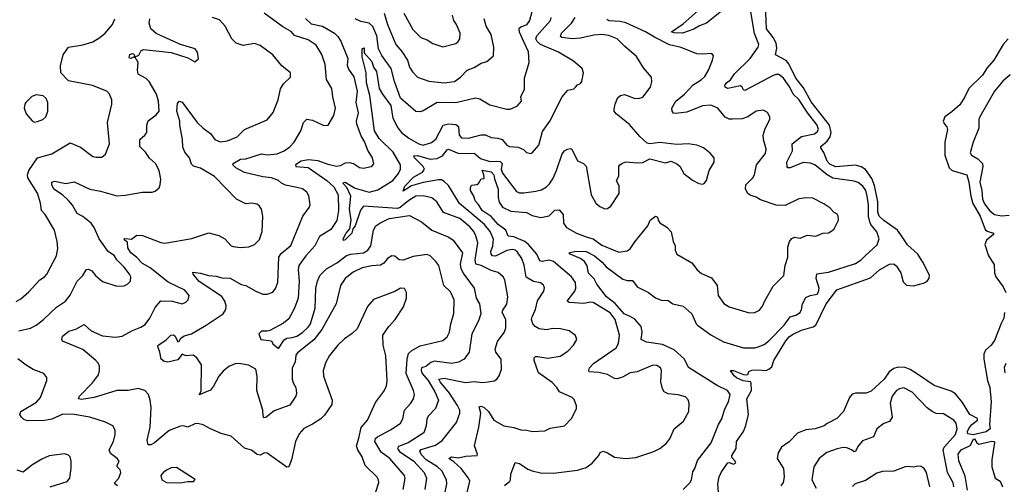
# Model space of a CAD drawing. Extents: x 1954678 to 2060275, y 904822 to 1016299.
# Tile 401 of 467: x 2029420 to 2036365, y 969543 to 972820. Entities that reach past the tile are written whole.
import ezdxf

# ---------------------------------------------------------------- set-up
doc = ezdxf.new("R2010")
doc.units = 0

msp = doc.modelspace()

# ---------------------------------------------------------------- linework, layer by layer
at = {"layer": '0CON20XD'}
for points in [[(2034405, 972908.8), (2034264.3, 972795.7), (2034215, 972777.3), (2034175, 972752.9), (2034094.8, 972724.8), (2034036.6, 972726.6), (2034016.7, 972735), (2034099.9, 972790.1), (2034200.1, 972879.9)], [(2034348.8, 969485), (2034344.4, 969545), (2034354.2, 969595), (2034370.5, 969629.5), (2034415, 969693.3), (2034425, 969696.7), (2034455, 969684.4), (2034470, 969695), (2034466.4, 969706.4), (2034442, 969732), (2034442.5, 969745), (2034474.1, 969795.9), (2034476, 969845), (2034525, 969916.2), (2034542.8, 969957.2), (2034561.5, 970035), (2034549.3, 970145), (2034580.5, 970205), (2034580, 970255), (2034573.8, 970265), (2034521.8, 970271.8), (2034475, 970294.2), (2034458.2, 970308.2), (2034433.3, 970345), (2034455, 970346.5), (2034525, 970316.2), (2034545, 970314.3), (2034555, 970317.5), (2034562.3, 970337.7), (2034583.2, 970346.8), (2034625, 970350.8), (2034683.9, 970346.1), (2034705, 970353.8), (2034725, 970371.2), (2034739.5, 970415), (2034823.1, 970555), (2034848.9, 970585), (2034875, 970602.2), (2034935, 970628.8), (2035017.1, 970652.9), (2035034.4, 970665), (2035107.1, 970815), (2035183.8, 970915), (2035419.9, 971000.1), (2035485, 971054.3), (2035555, 971095.7), (2035585, 971098.1), (2035605, 971081.4), (2035634.5, 971035), (2035650.4, 970970.4), (2035675, 970946.2), (2035725, 970943.1), (2035795, 970960.3), (2035817.7, 970972.3), (2035833.8, 970995), (2035837.5, 971017.5), (2035790.5, 971110.5), (2035754.1, 971165), (2035682.9, 971232.9), (2035635, 971302.2), (2035610.7, 971335), (2035515, 971402.3), (2035481.9, 971435), (2035473.3, 971463.3), (2035472.7, 971535), (2035450.1, 971650.1), (2035429.6, 971699.6), (2035385, 971763.6), (2035355, 971782.6), (2035315, 971793.4), (2035175, 971782.7), (2035135, 971800.4), (2035115, 971823.1), (2035092.9, 971882.9), (2035070, 971915), (2035070.8, 971925), (2035115, 971962.7), (2035135.9, 971994.1), (2035142.5, 972025), (2035132.3, 972075), (2035001.4, 972241.4), (2034948.3, 972338.3), (2034895, 972407.2), (2034845, 972509.3), (2034825, 972531.1), (2034751.3, 972571.3), (2034760.2, 972619.8), (2034754.8, 972655), (2034734.3, 972694.3), (2034688.3, 972755), (2034681.3, 972925)], [(2031931.1, 969488.9), (2031952.1, 969555), (2031950.9, 969575), (2031941.9, 969591.9), (2031857.8, 969675), (2031835, 969735.8), (2031804.1, 969785), (2031796.5, 969815), (2031811.8, 969868.2), (2031827.5, 969942.5), (2031872.2, 969995), (2031930.2, 970119.8), (2031985.6, 970195), (2032006.9, 970235), (2032011.1, 970275), (2032001.7, 970448.3), (2031982.9, 970525), (2031981.2, 970595), (2032023.8, 970656.2), (2032068.6, 970705), (2032126.4, 970793.6), (2032147.1, 970855), (2032147.1, 970895), (2032134.1, 970924.1), (2032106.1, 970926.1), (2032065, 970902.2), (2031914.4, 970845.6), (2031873, 970797), (2031799.8, 970640.2), (2031765, 970605.8), (2031711.8, 970568.2), (2031664.3, 970525), (2031605, 970450), (2031580, 970405), (2031559.5, 970345), (2031562.9, 970305), (2031624.4, 970135), (2031620.6, 970105), (2031569.3, 970030.7), (2031544, 970005), (2031485, 969965.8), (2031425, 969935.8), (2031391.1, 969898.9), (2031364.6, 969845.4), (2031338.2, 969715), (2031318.8, 969665), (2031305, 969664.4), (2031165, 969761.9), (2031145.8, 969764.2), (2031115, 969748.8), (2031095, 969752), (2031055, 969782.5), (2031005, 969796.9), (2030911.2, 969881.2), (2030840.3, 969900.3), (2030766, 969935), (2030715, 969962.2), (2030675, 969971.1), (2030655, 969968.1), (2030605, 969945.6), (2030575, 969954.4), (2030555, 969953.3), (2030475, 969921.5), (2030370.8, 969835), (2030345, 969820.8), (2030325, 969820), (2030318.9, 969855), (2030340, 969945), (2030347.5, 970085), (2030340.6, 970135), (2030327.5, 970175), (2030303.3, 970205), (2030255, 970218.2), (2030185, 970204.6), (2030105, 970204.2), (2029945, 970155.4), (2029855, 970141.5), (2029834.2, 970145), (2029841.4, 970165), (2029932.4, 970257.6), (2029976.1, 970315), (2029983.9, 970345), (2029983.3, 970375), (2029975.3, 970395), (2029955.9, 970415.9), (2029865, 970492.6), (2029721.4, 970551.4), (2029716.7, 970565), (2029722.3, 970587.7), (2029767.1, 970622.9), (2029815, 970636.7), (2029875, 970669.2), (2029925, 970625.8), (2030005, 970590), (2030095, 970581.5), (2030142.8, 970587.2), (2030215, 970628.1), (2030275, 970650), (2030305, 970670), (2030338.1, 970715), (2030375, 970788.8), (2030415, 970836), (2030496.4, 970833.6), (2030565, 970815.8), (2030592.1, 970827.9), (2030608.8, 970845), (2030615.7, 970875), (2030585, 970912), (2030468.3, 970968.3), (2030340.2, 971070.2), (2030285, 971100.9), (2030244.7, 971145), (2030204.6, 971175), (2030181.6, 971211.6), (2030180.1, 971250.1), (2030158.6, 971265), (2030156.7, 971275), (2030163.9, 971276.1), (2030209.3, 971270.7), (2030245, 971300.4), (2030285, 971296.9), (2030415, 971247.5), (2030444.3, 971244.3), (2030635, 971275.7), (2030755, 971316), (2030825, 971296.7), (2030867.5, 971275), (2030912, 971225), (2030925, 971219.4), (2030975, 971211.9), (2031035, 971216.7), (2031075, 971234.4), (2031110.2, 971269.8), (2031130, 971325), (2031134.2, 971434.2), (2031125, 971483.3), (2031112, 971505), (2031095, 971518), (2031055, 971525.8), (2031015, 971520), (2030950, 971555), (2030795, 971713.1), (2030695, 971771.8), (2030646.7, 971786.7), (2030631.3, 971801.3), (2030616.9, 971845), (2030585.4, 971885.4), (2030571.3, 971921.3), (2030568.8, 971975), (2030548.9, 972075), (2030550, 972105), (2030528.8, 972175), (2030532.4, 972227.6), (2030545, 972244.3), (2030565, 972238), (2030670.9, 972095), (2030715, 972053.6), (2030766.6, 972016.6), (2030797.1, 971975), (2030835, 971959.1), (2030885, 971964.5), (2030955, 971994.2), (2031005, 972044.2), (2031165.5, 972114.5), (2031208.5, 972165), (2031219.5, 972195), (2031242.5, 972255), (2031258.8, 972331.2), (2031281.4, 972368.6), (2031330, 972415), (2031330, 972445), (2031269.2, 972495), (2031205, 972572.9), (2031115, 972636.9), (2031075, 972651.2), (2030995, 972638.8), (2030946.7, 972655), (2030915.6, 972685.6), (2030869.5, 972775), (2030828.3, 972818.3), (2030780, 972835)], [(2031375, 971635.5), (2031295, 971652.5), (2031266.4, 971666.4), (2031245, 971686.5), (2031195, 971704.6), (2031135, 971710.5), (2031005, 971742.5), (2030944.6, 971775), (2030923.2, 971796.8), (2030925.8, 971805), (2030976.7, 971835), (2031015, 971838.5), (2031125, 971874.3), (2031165, 971867.5), (2031236, 971874), (2031285, 971895.6), (2031326.3, 971923.7), (2031356.5, 971955), (2031403.5, 972035), (2031422.2, 972095), (2031445, 972117.5), (2031485, 972112.2), (2031565, 972073.8), (2031595, 972076.7), (2031635.4, 972144.6), (2031648.5, 972195), (2031627.8, 972275), (2031621.9, 972335), (2031585, 972398.8), (2031574.5, 972504.5), (2031551.9, 972575), (2031510.6, 972640.6), (2031455, 972678.6), (2031359.3, 972709.3), (2031335, 972737.5), (2031275, 972770), (2031145, 972865.2)], [(2032325.8, 971564.2), (2032266.5, 971576.5), (2032215, 971574), (2032165, 971544.8), (2032104, 971495), (2032085, 971487.1), (2031845, 971504.7), (2031822.8, 971477.2), (2031785.2, 971364.8), (2031770, 971345), (2031763.5, 971315), (2031715, 971267.1), (2031702.7, 971262.7), (2031701.5, 971275), (2031721.8, 971315), (2031748.1, 971345), (2031756.9, 971405), (2031746.5, 971485), (2031754.8, 971575), (2031727.1, 971637.1), (2031702.1, 971665), (2031705, 971672), (2031715.8, 971675), (2031785, 971631), (2031885, 971604), (2031945, 971620), (2032051.8, 971685), (2032092.9, 971735), (2032105.5, 971765), (2032105.5, 971795), (2032054.7, 971885), (2031955, 971980.8), (2031923.2, 972035), (2031890.6, 972285), (2031865.7, 972375), (2031864.2, 972445), (2031835, 972557.5), (2031834.5, 972615.5), (2031845, 972622.5), (2031850, 972615), (2031850, 972585), (2031903.4, 972525), (2031915.2, 972485), (2031936, 972455), (2031955, 972335.6), (2031978.3, 972295), (2032038.5, 972215), (2032050.9, 972125), (2032087.8, 972057.8), (2032113.4, 972025), (2032165, 971983.8), (2032235, 971943.6), (2032265, 971934.1), (2032325, 971953.9), (2032355, 971976.2), (2032407.5, 972075), (2032445, 972085.4), (2032495, 972081.5), (2032516, 972066), (2032520.4, 972005), (2032535.4, 971985.4), (2032585.3, 971984.7), (2032675, 972008.5), (2032705, 972006.9), (2032745, 971987.8), (2032793.4, 971983.4), (2032823.7, 971973.7), (2032855.5, 971935.5), (2032873.8, 971925), (2032935, 971920.8), (2032973.2, 971903.2), (2032995, 971884.2), (2033025, 971876), (2033035, 971880), (2033080.8, 971935), (2033108.3, 972031.7), (2033159.4, 972105), (2033245, 972276.2), (2033285, 972322), (2033327.5, 972332.5), (2033340, 972345), (2033355, 972361.2), (2033375, 972370), (2033386, 972385), (2033396.2, 972445), (2033386.2, 972475), (2033327.2, 972527.2), (2033221.2, 972591.2), (2033094, 972645), (2033069.8, 972665), (2033060.2, 972685), (2033066.6, 972705), (2033164.6, 972815), (2033169.6, 972835)], [(2033032.7, 972875), (2033014.7, 972815.3), (2032995, 972784.4), (2032955, 972768.2), (2032941.5, 972755), (2032941.8, 972735), (2032961.1, 972691.1), (2033006.9, 972595), (2033010, 972515), (2032978, 972405), (2032977.1, 972325), (2032952.9, 972275), (2032958, 972245), (2032925, 972207.5), (2032876.1, 972186.1), (2032855, 972185.8), (2032737.1, 972217.1), (2032665, 972260), (2032635, 972266.9), (2032495, 972233.4), (2032365, 972235.4), (2032265, 972176.7), (2032245, 972170.6), (2032215, 972172.5), (2032106.9, 972266.9), (2032064.3, 972384.3), (2032040.7, 972475), (2031975, 972567.3), (2031951.4, 972615), (2031940, 972705), (2031911.5, 972771.5), (2031884.7, 972794.7), (2031826.4, 972806.4), (2031785, 972826.1)], [(2031991.1, 972865), (2032015.3, 972785), (2032050.2, 972700.2), (2032071.8, 972645), (2032116.2, 972595), (2032154.7, 972534.7), (2032170.4, 972485), (2032191.5, 972451.5), (2032225, 972415.6), (2032305, 972386.9), (2032415, 972375.4), (2032487.1, 972382.9), (2032528.6, 972415), (2032575, 972464.4), (2032625, 972483.1), (2032675, 972514.2), (2032715.6, 972524.4), (2032761.4, 972565), (2032764.3, 972625), (2032745.6, 972715), (2032709.2, 972775), (2032696.9, 972825)], [(2032576.1, 969485), (2032594.6, 969565), (2032586.2, 969585), (2032533.3, 969655), (2032481.8, 969701.8), (2032445.8, 969725), (2032465, 969735.2), (2032515, 969730.4), (2032567.8, 969742.2), (2032647.5, 969745), (2032650, 969755), (2032628.5, 969815), (2032657.3, 969945), (2032671.5, 970045), (2032660.7, 970089.3), (2032675, 970093.5), (2032695.6, 970085), (2032726.8, 970055), (2032765, 969994.4), (2032835, 969954.4), (2032904.2, 969944.2), (2032955, 969925.8), (2032995, 969924.2), (2033035.9, 969914.1), (2033125, 969918.8), (2033161.4, 969938.6), (2033263.3, 969955), (2033312.3, 970007.7), (2033347.5, 970075), (2033347.5, 970095), (2033329.7, 970139.7), (2033316.2, 970155), (2033226.2, 970195), (2033208, 970225), (2033175, 970260), (2033079.4, 970329.4), (2033049.5, 970415), (2033049.2, 970435), (2033057, 970443), (2033075, 970444.4), (2033145, 970432.5), (2033233, 970447), (2033285, 970481.2), (2033326, 970525), (2033350, 970565), (2033341.2, 970591.2), (2033295, 970624.2), (2033235, 970638.6), (2033180.9, 970640.9), (2033135, 970632.7), (2033085, 970640), (2033055.4, 970655.4), (2033038.5, 970675), (2033030, 970705), (2033034.5, 970725), (2033057.8, 970775), (2033072.1, 970837.9), (2033115.7, 970905), (2033122, 970928), (2033115, 970947.5), (2033094.2, 970964.2), (2033045, 970973.8), (2032993.1, 971003.1), (2032977.2, 971087.2), (2032961.5, 971135), (2032930.9, 971180.9), (2032915, 971194.5), (2032895, 971198.9), (2032855, 971192.4), (2032775, 971151.7), (2032755.6, 971155), (2032745.4, 971165), (2032742.5, 971185), (2032757.5, 971225), (2032761.8, 971271.8), (2032737.6, 971325), (2032699.1, 971375), (2032523.2, 971523.2), (2032445, 971651.5), (2032415, 971679.6), (2032395, 971689.2), (2032375, 971690), (2032265, 971671.7), (2032182.9, 971647.1), (2032125, 971610), (2032135.5, 971645), (2032198.5, 971708.5), (2032262, 971745), (2032275.3, 971765), (2032264.7, 971785), (2032203.5, 971845), (2032200.5, 971859.5), (2032225, 971861.6), (2032315, 971836.2), (2032365, 971840.6), (2032401.2, 971858.8), (2032435, 971902.2), (2032445, 971906.5), (2032516.5, 971876.5), (2032625, 971877.3), (2032670.5, 971840.5), (2032735, 971819.8), (2032785, 971823), (2032808.6, 971818.6), (2032822.5, 971805), (2032816.5, 971765), (2032825, 971738.1), (2032925, 971607.1), (2032945, 971599.4), (2032975, 971598.2), (2033060.3, 971609.7), (2033099.3, 971620.7), (2033135, 971641.9), (2033157, 971663), (2033181.5, 971698.5), (2033207.2, 971755), (2033245, 971874), (2033262.5, 971895), (2033283.4, 971906.6), (2033305, 971911.9), (2033315, 971907.5), (2033355, 971823.8), (2033395.5, 971805.5), (2033415, 971786.2), (2033451.4, 971585), (2033483.8, 971525), (2033511.7, 971501.7), (2033546.1, 971486.1), (2033565, 971488), (2033588.8, 971505), (2033648.9, 971595), (2033648.6, 971645), (2033629.2, 971685), (2033645.7, 971715), (2033645.9, 971784.1), (2033653, 971797), (2033671.7, 971808.3), (2033695, 971817.5), (2033775, 971809.2), (2033815, 971813.5), (2033865, 971837.9), (2033975, 971810.8), (2034015, 971822), (2034054.1, 971804.1), (2034075, 971786.7), (2034103.3, 971735), (2034165, 971687.5), (2034210, 971665), (2034235, 971660), (2034247.5, 971665), (2034263.3, 971685), (2034282.7, 971757.3), (2034318, 971815), (2034318.8, 971845), (2034289.2, 971879.2), (2034243.3, 971915), (2034195.8, 971935.8), (2034135, 971944), (2034055, 971938.6), (2033935, 971953.1), (2033865.5, 971944.5), (2033845, 971948.1), (2033794.3, 971995), (2033721.7, 972081.7), (2033628.1, 972155), (2033613.1, 972175), (2033612.1, 972187.9), (2033619.4, 972225), (2033639.5, 972270.5), (2033656.7, 972285), (2033685, 972291.4), (2033755, 972266.9), (2033785, 972263.1), (2033815, 972274.3), (2033869.2, 972345), (2033878.8, 972381.2), (2033876, 972415), (2033819.3, 972479.3), (2033769.3, 972559.3), (2033685, 972632.9), (2033635, 972685.6), (2033575, 972708.9), (2033523.6, 972716.4), (2033469.1, 972710.9), (2033375, 972690), (2033315.7, 972685.7), (2033244.7, 972694.7), (2033235, 972701.2), (2033240.9, 972725), (2033312.1, 972795), (2033337.9, 972835)], [(2032129.5, 972865), (2032191.7, 972751.7), (2032249.2, 972695), (2032295, 972678.6), (2032335, 972651.4), (2032405, 972628), (2032495, 972652), (2032513.8, 972665), (2032524, 972685), (2032527.1, 972725), (2032502, 972785), (2032481.4, 972815), (2032473, 972853)], [(2034100, 969505), (2034146.9, 969553.1), (2034157.5, 969575), (2034168.9, 969631.1), (2034182.9, 969655), (2034200.2, 969709.8), (2034297.5, 969835), (2034347.8, 969965), (2034371.9, 970005), (2034394.5, 970075), (2034418.9, 970125), (2034430.8, 970175), (2034411.9, 970205), (2034339.7, 970239.7), (2034136.3, 970366.3), (2034108.4, 970425), (2034035, 970492.1), (2033955, 970529.4), (2033841.2, 970545), (2033803.6, 970563.6), (2033811.3, 970615), (2033803.4, 970655), (2033758.3, 970708.3), (2033726.2, 970726.2), (2033684.1, 970744.1), (2033618.9, 970818.9), (2033559.7, 970865), (2033490.6, 970955), (2033472.2, 970992.2), (2033433, 971033), (2033422.5, 971082.5), (2033403.8, 971115), (2033375, 971135.6), (2033302.5, 971165), (2033296.2, 971175), (2033301.5, 971178.5), (2033345, 971187.3), (2033415, 971184.3), (2033474, 971155), (2033529.2, 971109.2), (2033556.5, 971076.5), (2033675, 970990), (2033705, 970980), (2033741.2, 970981.2), (2033775.6, 970935), (2033856.2, 970896.2), (2033905, 970858.2), (2033945, 970842.3), (2033995, 970839.5), (2034026, 970816), (2034099.4, 970799.4), (2034160.9, 970745), (2034191.8, 970675), (2034201.8, 970665), (2034295, 970596.7), (2034385, 970547.9), (2034525, 970506.2), (2034605, 970506.2), (2034628.5, 970511.5), (2034670.5, 970529.5), (2034704.7, 970555.3), (2034810.9, 970665), (2034855, 970723.1), (2034895, 970734.5), (2034924.2, 970755), (2034934.4, 970775), (2034942.1, 970815), (2034965, 970859.4), (2034995, 970875.5), (2035045, 970884.3), (2035055, 970901.2), (2035058.2, 970925), (2035038.5, 970995), (2035043.4, 971026.6), (2035125, 971039.2), (2035315, 971100), (2035354.6, 971125.4), (2035384.2, 971155), (2035467.3, 971232.7), (2035481.9, 971275), (2035464.6, 971324.6), (2035423.8, 971375), (2035415.2, 971395.2), (2035405.7, 971435), (2035408, 971515), (2035398.1, 971575), (2035387.1, 971615), (2035366.4, 971645), (2035335, 971670.4), (2035305, 971682), (2035155, 971701.8), (2035114.8, 971724.8), (2035028.6, 971795), (2034997.4, 971807.4), (2034945, 971813.3), (2034855, 971774.5), (2034837.5, 971775), (2034832.3, 971782.3), (2034831.8, 971815), (2034870, 971895), (2034867.5, 971945), (2034935, 971996.5), (2035025, 972014.6), (2035045, 972029.4), (2035054.4, 972045), (2035045, 972076.9), (2034979.8, 972159.8), (2034916.1, 972256.1), (2034876, 972295), (2034852, 972345), (2034808.2, 972408.2), (2034775, 972432.5), (2034755, 972433.6), (2034735, 972426.1), (2034535, 972320.6), (2034525, 972324.2), (2034516.7, 972345), (2034505, 972353.6), (2034415, 972335.4), (2034395, 972344.2), (2034394.1, 972355), (2034404.8, 972375.2), (2034433.1, 972395), (2034461.9, 972438.1), (2034572.9, 972547.1), (2034628.2, 972625), (2034633.5, 972645), (2034602.7, 972722.7), (2034575.9, 972875.9)], [(2029395, 970833.1), (2029428.9, 970851.1), (2029485, 970900), (2029562, 970985), (2029594, 971005), (2029611.4, 971025), (2029679.4, 971155), (2029688.6, 971205), (2029684.2, 971255), (2029664.5, 971335), (2029600, 971445), (2029573.9, 971473.9), (2029566.7, 971525), (2029545.9, 971595.9), (2029478, 971705), (2029474.6, 971725), (2029484.7, 971755), (2029545, 971844.5), (2029646, 971874), (2029775, 971951.9), (2029849.7, 971919.7), (2029935, 971856), (2029959.5, 971849.5), (2029998.8, 971851.2), (2030025, 971872.5), (2030053.8, 971945), (2030050.9, 971970.9), (2030038.9, 972095), (2030069.2, 972225), (2030069.2, 972255), (2030053.8, 972295), (2030035, 972316), (2029932.5, 972355), (2029765, 972387.7), (2029709.5, 972445), (2029706.7, 972495), (2029727.2, 972572.8), (2029763.2, 972626.8), (2029865, 972642), (2029935, 972664), (2029985, 972694.2), (2030022, 972725), (2030075, 972786.2), (2030090.6, 972825)], [(2029415, 970624.5), (2029495.8, 970644.2), (2029535.3, 970664.7), (2029588.9, 970705), (2029678.9, 970791.1), (2029744, 970835), (2029775, 970876.7), (2029824.6, 970975.4), (2029865, 971015.8), (2029891.5, 971058.5), (2029905, 971060.6), (2029928.3, 971048.3), (2029955.6, 971015.6), (2030005, 970974.3), (2030105, 970941.4), (2030156.4, 970943.6), (2030180, 970955), (2030201.4, 970975), (2030204.2, 971005), (2030195.4, 971025.4), (2030157.5, 971075), (2030106.2, 971126.2), (2030088.1, 971155), (2030042.9, 971185), (2029979.4, 971275), (2029945.3, 971355), (2029925, 971384.5), (2029865, 971430.5), (2029825, 971451.8), (2029792.4, 971512.4), (2029765, 971544.4), (2029721.1, 971585), (2029660, 971625), (2029645.5, 971655), (2029645.7, 971674.3), (2029665, 971680.6), (2029744.4, 971665.6), (2029805, 971675.6), (2029915, 971625.4), (2029990.9, 971610.9), (2030105, 971576.7), (2030165, 971581.1), (2030285, 971604.3), (2030355, 971603.3), (2030375, 971610), (2030403.8, 971635), (2030411.2, 971655), (2030415.7, 971695), (2030403.1, 971755), (2030377.5, 971805), (2030335, 971842.5), (2030306.2, 971886.2), (2030267.5, 971925), (2030268, 971975), (2030303.3, 972005), (2030316.7, 972025), (2030315.6, 972075), (2030325, 972106.2), (2030381.7, 972148.3), (2030403.1, 972175), (2030400, 972245), (2030384.4, 972295), (2030333.3, 972385), (2030312.9, 972405), (2030256, 972436), (2030250.7, 972465), (2030254.4, 972515), (2030246.8, 972536.8), (2030227.5, 972557.5), (2030205, 972546.2), (2030195, 972547.5), (2030191.2, 972555), (2030196.7, 972575), (2030215, 972582), (2030225, 972577.5), (2030235, 972557.5), (2030259.6, 972570.4), (2030277.3, 972602.7), (2030295, 972609.1), (2030488.6, 972588.6), (2030605, 972550), (2030655, 972522.5), (2030680, 972545), (2030675, 972590), (2030656.7, 972615), (2030555, 972643.8), (2030383.1, 972723.1), (2030345.4, 972755.4), (2030332.7, 972795), (2030337.8, 972825)], [(2031435, 972828.1), (2031475, 972790.4), (2031555, 972775.2), (2031640.3, 972725), (2031665, 972700.7), (2031685, 972669.1), (2031735.2, 972545.2), (2031728.8, 972498.8), (2031740.2, 972470.2), (2031776.9, 972416.9), (2031799.2, 972315), (2031790, 972235), (2031807.3, 972162.7), (2031793.9, 972105), (2031795.3, 972085), (2031827.6, 971995), (2031851.8, 971955), (2031874.6, 971894.6), (2031906.5, 971845), (2031916.3, 971803.7), (2031898.9, 971781.1), (2031845, 971770), (2031816.7, 971775), (2031775, 971802.5), (2031749.5, 971809.5), (2031715, 971807.3), (2031680, 971790), (2031655, 971785.3), (2031595, 971798.3), (2031525, 971824.2), (2031455, 971830.6), (2031405, 971823.1), (2031366, 971795), (2031368.8, 971785), (2031455, 971776.6), (2031586.6, 971686.6), (2031635, 971641.8), (2031667.1, 971585), (2031668.2, 971475), (2031656.9, 971403.1), (2031615, 971340), (2031535, 971290.6), (2031501.5, 971225), (2031438.6, 971155), (2031388.9, 971085), (2031384.2, 971055.8), (2031391.2, 970975), (2031383.6, 970855), (2031357.5, 970785), (2031319.1, 970710.9), (2031281.1, 970678.9), (2031185, 970628), (2031165, 970622), (2031125, 970623.3), (2031107.5, 970605), (2031121.2, 970565), (2031196.7, 970555), (2031205, 970533.3), (2031245, 970500), (2031285, 970560.8), (2031305, 970572.5), (2031341.7, 970578.3), (2031375, 970587.5), (2031415, 970612.7), (2031455, 970650.4), (2031470, 970675), (2031503.5, 970785), (2031507.6, 970925), (2031519.3, 970975), (2031536.9, 971015), (2031585, 971061.8), (2031662.4, 971107.6), (2031725, 971155.8), (2031755, 971166.9), (2031844.3, 971175), (2031876.1, 971193.9), (2031895.9, 971225), (2031915, 971336.2), (2031932.9, 971365), (2031959.2, 971385), (2032025, 971417.1), (2032168.3, 971438.3), (2032255, 971393.1), (2032327.1, 971335), (2032447.1, 971285), (2032478.2, 971265), (2032543.5, 971175), (2032527.4, 971095), (2032531.6, 971065), (2032551.6, 971025), (2032624.5, 970925), (2032640.6, 970855), (2032662.2, 970815), (2032673.6, 970745), (2032657.1, 970695), (2032609.2, 970605), (2032590, 970475), (2032554, 970426), (2032515, 970403.2), (2032465, 970395.3), (2032345, 970410.3), (2032319, 970401), (2032285, 970372.9), (2032255, 970363.8), (2032251.2, 970345), (2032258.4, 970325), (2032300.2, 970275), (2032347.1, 970195), (2032373.8, 970135), (2032351.7, 970078.3), (2032304, 970026), (2032291.1, 970005), (2032287.3, 969955), (2032270, 969905), (2032160.5, 969835), (2032091.7, 969808.3), (2032084, 969796), (2032099.6, 969775), (2032200.3, 969705), (2032273.2, 969625), (2032290, 969585), (2032278.5, 969505)], [(2032838.8, 969535), (2032876, 969565), (2032882, 969575), (2032884, 969615), (2032914, 969696), (2032945, 969689.6), (2033005, 969648.5), (2033035, 969637.3), (2033094.1, 969624.1), (2033185, 969621.5), (2033355, 969642.5), (2033415, 969661.4), (2033458.2, 969691.8), (2033505.4, 969744.6), (2033515, 969766), (2033535, 969777.5), (2033566.7, 969765), (2033615, 969734.3), (2033695.7, 969724.3), (2033765, 969730.6), (2033893.3, 969775), (2033935, 969795.8), (2033979.7, 969830.3), (2034006.4, 969863.6), (2034035, 969933.8), (2034103, 969987), (2034138.6, 970055), (2034142.2, 970115), (2034135, 970138.8), (2034115, 970158.6), (2034065, 970174.2), (2033995, 970181.9), (2033965, 970196), (2033953.1, 970215), (2033941.1, 970265), (2033947.5, 970345), (2033938.8, 970365), (2033915, 970381.2), (2033885, 970384), (2033775, 970335.6), (2033725, 970330), (2033672.2, 970297.8), (2033635, 970285.4), (2033615, 970290), (2033565, 970318.2), (2033505, 970331.5), (2033437.5, 970335), (2033433.8, 970345), (2033439.2, 970365), (2033467.8, 970395), (2033626.5, 970505), (2033644.6, 970535.4), (2033650, 970595), (2033620, 970705), (2033585, 970753.2), (2033465, 970825.5), (2033445, 970827.9), (2033399.1, 970819.1), (2033295.8, 970825.8), (2033281.2, 970835), (2033336.2, 970903.8), (2033343.4, 970925), (2033340.3, 970965), (2033311.2, 971005), (2033185.2, 971115.2), (2033155, 971124.2), (2033105, 971114.3), (2033088.2, 971118.2), (2033068.1, 971165), (2033009.6, 971235), (2032983.3, 971255), (2032905, 971287.7), (2032865, 971292.7), (2032849.4, 971335), (2032794.5, 971374.5), (2032745, 971431.3), (2032680.9, 971475), (2032657.2, 971517.2), (2032632.1, 971542.1), (2032622.9, 971575), (2032600.6, 971615), (2032599.2, 971635), (2032607.7, 971652.3), (2032645, 971658), (2032656.2, 971665), (2032675, 971697.5), (2032695, 971700), (2032694.2, 971725), (2032682.1, 971757.9), (2032745, 971747.1), (2032763.3, 971725), (2032767.8, 971697.8), (2032794.5, 971625), (2032794.8, 971565.2), (2032802.7, 971532.7), (2032826.4, 971496.4), (2032885, 971470), (2032995, 971459.5), (2033035, 971438.8), (2033095, 971424.7), (2033155, 971436.2), (2033195, 971475.5), (2033225, 971477.7), (2033253.8, 971445), (2033256.2, 971385), (2033276.7, 971355), (2033348.1, 971315), (2033422.5, 971285), (2033464.7, 971274.7), (2033525, 971229.6), (2033645, 971179.4), (2033705, 971190), (2033725, 971202.5), (2033757.7, 971252.3), (2033851.2, 971365), (2033866.2, 971405), (2033905, 971433.8), (2033917.5, 971427.5), (2033922.9, 971405), (2033935, 971388), (2033985, 971357.5), (2034014.5, 971324.5), (2034029.5, 971255), (2034043.3, 971225), (2034043.2, 971193.2), (2034056, 971166), (2034160, 971105), (2034198.8, 971055), (2034229.5, 971029.5), (2034299.8, 970999.8), (2034338.9, 970945), (2034345.8, 970875), (2034386.8, 970816.8), (2034425, 970794), (2034565, 970753.1), (2034605, 970755.6), (2034637.9, 970772.1), (2034659.7, 970800.3), (2034675, 970837.5), (2034735, 970940), (2034810.8, 971015), (2034818, 971085), (2034837.1, 971145), (2034837.5, 971215), (2034849.2, 971255), (2034865, 971276.2), (2034885, 971286.2), (2034925, 971278.8), (2034975, 971300), (2035035, 971294), (2035085, 971313.8), (2035125, 971316), (2035149.1, 971330.9), (2035163.8, 971345), (2035196, 971405), (2035192.5, 971435), (2035185, 971447.5), (2035165, 971460), (2035135, 971493.8), (2035091.2, 971521.2), (2035015, 971561.2), (2034965, 971564), (2034915, 971556), (2034819.7, 971510.3), (2034755, 971510.6), (2034645, 971550), (2034615, 971568.2), (2034571.9, 971581.9), (2034555.8, 971595), (2034539.2, 971625), (2034542, 971655), (2034591.9, 971705), (2034601.9, 971725), (2034615.7, 971795), (2034680.6, 971875), (2034684.3, 971905.7), (2034665.5, 971975.5), (2034664.5, 972005), (2034677.5, 972052.5), (2034710, 972115), (2034710, 972135), (2034693.8, 972165), (2034665, 972180.8), (2034615, 972174.2), (2034554.6, 972135.4), (2034515, 972121.5), (2034447.6, 972117.6), (2034425, 972118.9), (2034395, 972131.9), (2034345.3, 972195.3), (2034295, 972217.5), (2034235, 972212.7), (2034125, 972167.3), (2034045, 972157.5), (2034031.4, 972161.4), (2034021.2, 972175), (2034020.8, 972195), (2034048.1, 972245), (2034108.2, 972295), (2034169, 972361), (2034227.5, 972395), (2034251.4, 972418.6), (2034278.9, 972465), (2034306, 972535), (2034312.5, 972565), (2034302.5, 972582.5), (2034235, 972576), (2034195, 972580), (2034085, 972624.4), (2034002.4, 972642.4), (2033896.4, 972696.4), (2033835, 972735.2), (2033695, 972798.2), (2033655, 972806.1)], [(2033655, 972806.1), (2033575, 972811.8), (2033561.1, 972821.1)], [(2036390.9, 972685), (2036355.9, 972644.1), (2036291.3, 972535), (2036245, 972480), (2036211.9, 972428.1), (2036114.6, 972335), (2036086.7, 972275), (2036050.5, 972219.5), (2035995, 972169.1), (2035945.7, 972135), (2035933.1, 972105), (2035943.9, 972083.9), (2035959.5, 972065), (2035963.8, 972045), (2035944.7, 971955), (2035945.8, 971865), (2035975, 971775.7), (2035996.9, 971755), (2036100.9, 971725), (2036115, 971674), (2036128.1, 971575), (2036143.9, 971523.9), (2036194.5, 971435), (2036230.2, 971340.2), (2036245, 971328.7), (2036287.5, 971315), (2036287.8, 971305), (2036238.7, 971265), (2036228, 971235), (2036252.7, 971155), (2036292.7, 971092.7), (2036296.5, 971035), (2036306, 971005), (2036357.1, 970935), (2036374.4, 970895)], [(2036405, 972430), (2036355, 972385.7), (2036295, 972315.8), (2036191.9, 972135), (2036184.4, 972115), (2036184.3, 972055), (2036144.2, 971955), (2036125, 971880), (2036133.8, 971865), (2036177.6, 971837.6), (2036210, 971805), (2036213.1, 971785), (2036192.8, 971675), (2036206.7, 971615), (2036210.7, 971555), (2036225, 971520), (2036262.2, 971472.2), (2036295.3, 971445.3), (2036344.7, 971435.3), (2036399.4, 971440.6)], [(2029525, 972096.2), (2029545, 972102.5), (2029583.3, 972115), (2029603.8, 972135), (2029617.5, 972175), (2029618.8, 972235), (2029606.7, 972265), (2029585, 972283.3), (2029535, 972290.8), (2029505, 972278), (2029464.3, 972235.7), (2029456.1, 972223.9), (2029451.2, 972195), (2029466.7, 972155), (2029507.3, 972107.3), (2029525, 972096.2)], [(2032125.5, 969505), (2032139.1, 969585), (2032134.4, 969605), (2032030, 969725), (2031969, 969769), (2031923.9, 969845), (2031930.4, 969865), (2031943, 969877), (2032040.9, 969929.1), (2032105.7, 969975), (2032123.3, 970005), (2032133.1, 970065), (2032178.5, 970115), (2032197.3, 970145), (2032203.6, 970175), (2032198.5, 970205), (2032145.5, 970325), (2032152.2, 970425), (2032163.2, 970465), (2032185, 970487.3), (2032245, 970520.5), (2032405, 970558.1), (2032435, 970582.5), (2032451.1, 970615), (2032461.1, 970675), (2032482.4, 970747.6), (2032485.4, 970845), (2032459.1, 970899.1), (2032412.2, 970945), (2032375.5, 971085.5), (2032355.7, 971115), (2032315, 971154.3), (2032293.6, 971163.6), (2032195, 971149.3), (2032125, 971123.3), (2032096.8, 971126.8), (2032065, 971151.2), (2032045, 971154), (2032015, 971136), (2031988, 971102), (2031965, 971088.6), (2031904.5, 971084.5), (2031835, 971070), (2031771.5, 971038.5), (2031716.4, 970993.6), (2031682.1, 970945), (2031651.6, 970815), (2031550.2, 970635), (2031495, 970560.7), (2031379.8, 970470.2), (2031366.7, 970453.3), (2031361.8, 970405), (2031342.9, 970365), (2031342.9, 970285), (2031348.9, 970258.9), (2031368.6, 970225), (2031372.2, 970185), (2031367.1, 970165), (2031325, 970100.7), (2031215, 970060), (2031155, 970013.8), (2031142.5, 970012.5), (2031136.4, 970026.4), (2031136, 970065), (2031091.8, 970205), (2031095.3, 970305.3), (2031085, 970353.8), (2031033.6, 970383.6), (2030965.4, 970395.4), (2030938.8, 970391.2), (2030895, 970374.5), (2030855, 970340), (2030823.8, 970305), (2030786.8, 970235), (2030765, 970207.3), (2030685, 970173.3), (2030700.7, 970199.3), (2030701.1, 970385), (2030669.1, 970435), (2030642.9, 970452.9), (2030595, 970449.7), (2030565, 970459.5), (2030535, 970420.9), (2030465, 970404.3), (2030438.4, 970408.4), (2030418.1, 970425), (2030409.2, 970475), (2030393.1, 970515), (2030397.1, 970525), (2030450.7, 970559.3), (2030485, 970593.5), (2030505, 970595.8), (2030517.6, 970587.6), (2030535, 970547.8), (2030545, 970551.4), (2030556, 970574), (2030580.5, 970589.5), (2030632.9, 970605), (2030735.7, 970664.3), (2030855.4, 970744.6), (2030873.5, 970775), (2030875.4, 970804.6), (2030867.5, 970835), (2030845, 970866.8), (2030685, 970972.7), (2030643.8, 971025), (2030640, 971040), (2030695, 971032.9), (2030752.5, 971015), (2030805, 971011.5), (2030845, 970999.1), (2030905, 970995.8), (2030981.2, 970951.2), (2031015, 970945.6), (2031085, 970904.4), (2031135, 970884.4), (2031165, 970882.9), (2031205, 970898), (2031225, 970923.3), (2031240.8, 970965), (2031246.9, 971145), (2031265, 971170), (2031333.2, 971226.8), (2031416.4, 971433.6), (2031461.4, 971495), (2031469.4, 971515), (2031458.3, 971578.3), (2031444.3, 971604.3), (2031415, 971625.8), (2031375, 971635.5)], [(2032416.8, 969465), (2032431.9, 969545), (2032430.3, 969575), (2032398.2, 969638.2), (2032366.9, 969665), (2032286.5, 969715), (2032255, 969750.4), (2032243.1, 969776.9), (2032252.3, 969787.7), (2032351.7, 969818.3), (2032399.3, 969850.7), (2032501.2, 969978.8), (2032525.4, 970045), (2032523.9, 970065), (2032508.7, 970098.7), (2032451.7, 970185), (2032384.7, 970265), (2032375.7, 970285), (2032415, 970291.8), (2032565, 970261.2), (2032625, 970267.7), (2032685, 970260.5), (2032725, 970265.7), (2032767, 970273), (2032785, 970283.3), (2032802.5, 970307.5), (2032818.1, 970355), (2032815.6, 970425), (2032777.8, 970475), (2032774.5, 970495), (2032789.1, 970550.9), (2032836.8, 970613.2), (2032848.9, 970645), (2032848.2, 970705), (2032823.1, 970755), (2032827.9, 970772.1), (2032856, 970814), (2032862.9, 970865), (2032841.1, 970985), (2032829.2, 971005), (2032795.9, 971035.9), (2032745, 971050.9), (2032675, 971086), (2032636.3, 971096.3), (2032633.7, 971125), (2032652.4, 971245), (2032637.9, 971295), (2032622.2, 971325), (2032595, 971359.6), (2032525, 971418.7), (2032409.3, 971459.3), (2032362.7, 971535), (2032325.8, 971564.2)], [(2036365.6, 970754.4), (2036360.8, 970715), (2036342.2, 970677.8), (2036295, 970558), (2036273.1, 970525), (2036231.1, 970488.9), (2036219.3, 970460.7), (2036219.6, 970425), (2036247, 970275), (2036263.3, 970225), (2036272.9, 970125), (2036260, 969965), (2036265.8, 969935), (2036237.8, 969912.2), (2036145, 969892.5), (2036108, 969898), (2036104.7, 969914.7), (2036115, 969936.2), (2036135, 969963.3), (2036175.7, 969994.3), (2036175.8, 970005.8), (2036121.5, 970035), (2036069.5, 970119.5), (2036021.5, 970181.5), (2035990.5, 970200.5), (2035870.2, 970240.2), (2035745, 970323.8), (2035701.8, 970351.8), (2035665, 970367.1), (2035615, 970368.6), (2035585, 970359.4), (2035553.7, 970336.3), (2035517.1, 970285), (2035425, 970200), (2035390, 970185), (2035315, 970186.1), (2035292, 970178), (2035273.8, 970155), (2035230, 970055), (2035183.6, 970006.4), (2035115, 969971.2), (2035095, 969954), (2035030, 969935), (2034965, 969925.8), (2034906.3, 969903.7), (2034847.8, 969842.2), (2034794, 969805), (2034770.6, 969765), (2034763.8, 969723.8), (2034806.7, 969655), (2034812.9, 969595), (2034805.6, 969554.4), (2034788.3, 969531.7)], [(2029465, 970383.6), (2029407.6, 970427.6)], [(2030110.9, 969530.9), (2030090, 969545), (2030091.2, 969555), (2030120, 969585), (2030133.5, 969625), (2030128.1, 969645), (2030108.5, 969665), (2030107.5, 969675), (2030121.4, 969705), (2030107.5, 969725), (2030060.5, 969760.5), (2030050, 969785), (2030081.4, 969845), (2030093.6, 969893.6), (2030093.3, 969925), (2030077.5, 969955), (2030025, 969981.4), (2029915.3, 970015.3), (2029805.2, 970035.2), (2029725, 970036.6), (2029647.4, 970002.6), (2029595, 969993.6), (2029475, 969991.4), (2029449.1, 969999.1), (2029433.8, 970015), (2029421.2, 970035), (2029428, 970055), (2029537.7, 970122.3), (2029567.8, 970155), (2029611.2, 970275), (2029611.2, 970295), (2029590, 970325), (2029515, 970351.4), (2029465, 970383.6)], [(2036375.5, 970394.5), (2036363.4, 970366.6), (2036369.3, 970329.3)], [(2036008.8, 969525), (2036005, 969553.8), (2035963.8, 969626.2), (2035932.9, 969785), (2035940.8, 969805), (2036020, 969895), (2036032.5, 969935), (2036025.3, 969975), (2036007.9, 969995), (2035935, 970039.4), (2035885, 970041.2), (2035855, 970055.4), (2035821.7, 970081.7), (2035715, 970193.1), (2035655, 970223.1), (2035625, 970215.7), (2035605, 970203.1), (2035573.5, 970165), (2035559.5, 970115), (2035574.4, 970015), (2035554, 969985), (2035515, 969972.2), (2035466.2, 969935), (2035442.7, 969877.3), (2035365, 969850), (2035331.3, 969808.7), (2035315, 969774.2), (2035305, 969771.4), (2035286.7, 969786.7), (2035255, 969800.5), (2035228.7, 969801.3), (2035186.4, 969793.6), (2035113.8, 969766.2), (2035058.6, 969725), (2035021.9, 969665), (2035007.5, 969575), (2035038.1, 969515)], [(2036105, 969501.2), (2036089.5, 969599.5), (2036045, 969707.5), (2036039.5, 969755), (2036060, 969785), (2036125, 969817.2), (2036148.1, 969861.9), (2036155, 969864.3), (2036170, 969835), (2036185, 969826.2), (2036276.2, 969846.2), (2036290, 969845), (2036296.4, 969836.4), (2036275.9, 969715.9), (2036277.5, 969665), (2036300, 969585), (2036335.4, 969565.4), (2036352, 969525)], [(2029635.9, 969525.9), (2029755, 969562.5), (2029773.3, 969585), (2029783.9, 969656.1), (2029784, 969705), (2029775.7, 969735.7), (2029765, 969748), (2029735, 969757.5), (2029627.7, 969742.3), (2029575, 969720.8), (2029505, 969678.6), (2029445, 969628.8), (2029403, 969643)], [(2030555, 969553.8), (2030605, 969563.3), (2030645, 969563.3), (2030657, 969577), (2030525, 969661.2), (2030488.3, 969658.3), (2030460, 969645), (2030435, 969628.8), (2030416.2, 969605), (2030423.3, 969575), (2030455, 969556), (2030555, 969553.8)], [(2035816.2, 969626.2), (2035799.2, 969655), (2035777.6, 969667.6), (2035755, 969669.6), (2035722.6, 969662.6), (2035689.2, 969669.2), (2035665, 969666.7), (2035585, 969634.4), (2035505, 969631.9), (2035465, 969621.4), (2035385, 969570), (2035313.3, 969545), (2035295, 969526.7)], [(2035838.8, 969525), (2035816.2, 969626.2)]]:
    msp.add_lwpolyline(points, dxfattribs=at)

doc.saveas('drawing.dxf')
